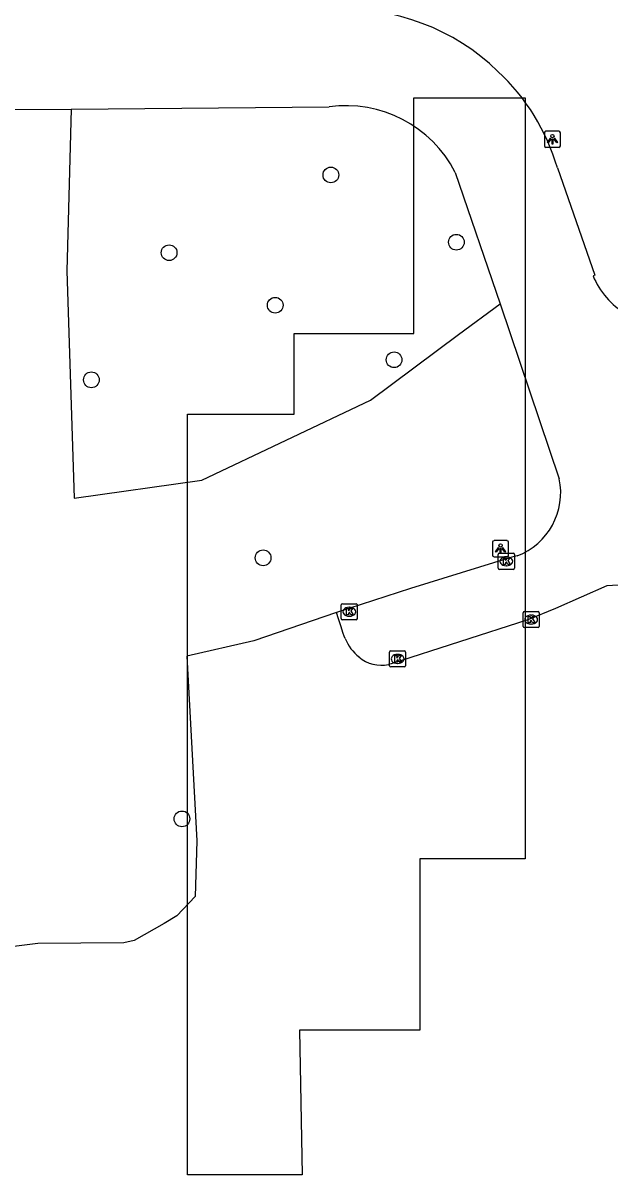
# Model space of a CAD drawing. Extents: x 161477 to 163040, y 383680 to 384868.
# Drawn here: x 162222.5 to 162259.1, y 384604.1 to 384675.8 of the extents above; entities that cross this region are included whole.
import ezdxf

# ---------------------------------------------------------------- set-up
doc = ezdxf.new("R2010")
doc.units = 0
for name, color, linetype in [('IMGEO_Boom', 7, 'Continuous'), ('IMGEO_Groenvoorziening', 7, 'Continuous'), ('IMGEO_Kolk', 7, 'Continuous'), ('IMGEO_Lichtpunt', 7, 'Continuous'), ('IMGEO_Pand_vergunning_verleend', 7, 'Continuous'), ('IMGEO_Rijbaan_lokaal_open', 7, 'Continuous')]:
    doc.layers.add(name, color=color, linetype=linetype)

msp = doc.modelspace()

# ---------------------------------------------------------------- linework, layer by layer
at = {"layer": 'IMGEO_Boom'}
for centre in [(162241.686, 384666.309), (162249.496, 384662.126), (162231.62, 384661.472), (162238.222, 384658.204), (162245.62, 384654.81), (162226.784, 384653.563), (162237.47, 384642.49), (162232.42, 384626.25)]:
    msp.add_circle(centre, 0.489, dxfattribs=at)
at = {"layer": 'IMGEO_Groenvoorziening'}
for points in [[(162225.52, 384670.397), (162225.263, 384660.337), (162225.712, 384646.195), (162233.652, 384647.327), (162244.145, 384652.303), (162249.636, 384656.381), (162252.212, 384658.294)], [(162242.037, 384639.089), (162236.898, 384637.32), (162232.719, 384636.369), (162233.346, 384624.877), (162233.247, 384621.429), (162232.106, 384620.217), (162231.308, 384619.75), (162229.454, 384618.676), (162228.807, 384618.531), (162223.444, 384618.503), (162220.29, 384618.098)]]:
    msp.add_lwpolyline(points, dxfattribs=at)
at = {"layer": 'IMGEO_Kolk'}
for p, q in [((162252.103, 384641.848), (162252.103, 384642.7)), ((162252.178, 384642.774), (162253.03, 384642.774)), ((162252.591, 384642.554), (162252.616, 384642.554)), ((162253.104, 384642.7), (162253.104, 384641.848)), ((162253.03, 384641.774), (162252.178, 384641.774)), ((162252.614, 384641.994), (162252.589, 384641.994)), ((162242.332, 384638.711), (162242.332, 384639.563)), ((162242.407, 384639.637), (162243.259, 384639.637)), ((162242.82, 384639.417), (162242.845, 384639.417)), ((162243.333, 384639.563), (162243.333, 384638.711)), ((162243.259, 384638.637), (162242.407, 384638.637)), ((162242.843, 384638.857), (162242.818, 384638.857)), ((162253.65, 384638.221), (162253.65, 384639.073)), ((162253.725, 384639.147), (162254.577, 384639.147)), ((162254.138, 384638.927), (162254.163, 384638.927)), ((162254.651, 384639.073), (162254.651, 384638.221)), ((162254.577, 384638.147), (162253.725, 384638.147)), ((162254.161, 384638.367), (162254.136, 384638.367)), ((162245.339, 384635.778), (162245.339, 384636.63)), ((162245.414, 384636.704), (162246.266, 384636.704)), ((162245.827, 384636.484), (162245.852, 384636.484)), ((162246.34, 384636.63), (162246.34, 384635.778)), ((162245.85, 384635.924), (162245.825, 384635.924)), ((162246.266, 384635.704), (162245.414, 384635.704))]:
    msp.add_line(p, q, dxfattribs=at)
for points in [[(162252.103, 384641.848), (162252.103, 384642.7)], [(162252.178, 384642.774), (162253.03, 384642.774)], [(162252.424, 384642.474), (162252.547, 384642.474), (162252.547, 384642.323), (162252.677, 384642.474), (162252.841, 384642.474), (162252.695, 384642.323), (162252.848, 384642.074), (162252.696, 384642.074), (162252.611, 384642.238), (162252.547, 384642.171), (162252.547, 384642.074), (162252.424, 384642.074), (162252.424, 384642.474)], [(162253.104, 384642.7), (162253.104, 384641.848)], [(162253.03, 384641.774), (162252.178, 384641.774)], [(162242.332, 384638.711), (162242.332, 384639.563)], [(162242.407, 384639.637), (162243.259, 384639.637)], [(162242.653, 384639.337), (162242.776, 384639.337), (162242.776, 384639.186), (162242.906, 384639.337), (162243.07, 384639.337), (162242.924, 384639.186), (162243.077, 384638.937), (162242.925, 384638.937), (162242.84, 384639.101), (162242.776, 384639.034), (162242.776, 384638.937), (162242.653, 384638.937), (162242.653, 384639.337)], [(162243.333, 384639.563), (162243.333, 384638.711)], [(162243.259, 384638.637), (162242.407, 384638.637)], [(162253.65, 384638.221), (162253.65, 384639.073)], [(162253.725, 384639.147), (162254.577, 384639.147)], [(162253.971, 384638.847), (162254.094, 384638.847), (162254.094, 384638.696), (162254.224, 384638.847), (162254.388, 384638.847), (162254.242, 384638.696), (162254.395, 384638.447), (162254.243, 384638.447), (162254.158, 384638.611), (162254.094, 384638.544), (162254.094, 384638.447), (162253.971, 384638.447), (162253.971, 384638.847)], [(162254.651, 384639.073), (162254.651, 384638.221)], [(162254.577, 384638.147), (162253.725, 384638.147)], [(162245.339, 384635.778), (162245.339, 384636.63)], [(162245.414, 384636.704), (162246.266, 384636.704)], [(162246.34, 384636.63), (162246.34, 384635.778)], [(162245.66, 384636.404), (162245.783, 384636.404), (162245.783, 384636.253), (162245.913, 384636.404), (162246.077, 384636.404), (162245.931, 384636.253), (162246.084, 384636.004), (162245.932, 384636.004), (162245.847, 384636.168), (162245.783, 384636.101), (162245.783, 384636.004), (162245.66, 384636.004), (162245.66, 384636.404)], [(162246.266, 384635.704), (162245.414, 384635.704)]]:
    msp.add_lwpolyline(points, dxfattribs=at)
for centre, start, end in [((162252.18, 384642.698), 91.55205, 178.44795), ((162252.18, 384642.698), 91.55205, 178.44795), ((162253.028, 384642.698), 1.55205, 88.44795), ((162253.028, 384642.698), 1.55205, 88.44795), ((162252.18, 384641.85), 181.55205, 268.44795), ((162252.18, 384641.85), 181.55205, 268.44795), ((162253.028, 384641.85), 271.55205, 358.44795), ((162253.028, 384641.85), 271.55205, 358.44795), ((162242.409, 384639.561), 91.55205, 178.44795), ((162242.409, 384639.561), 91.55205, 178.44795), ((162243.257, 384639.561), 1.55205, 88.44795), ((162243.257, 384639.561), 1.55205, 88.44795), ((162242.409, 384638.713), 181.55205, 268.44795), ((162242.409, 384638.713), 181.55205, 268.44795), ((162243.257, 384638.713), 271.55205, 358.44795), ((162243.257, 384638.713), 271.55205, 358.44795), ((162253.727, 384639.071), 91.55205, 178.44795), ((162253.727, 384639.071), 91.55205, 178.44795), ((162254.575, 384639.071), 1.55205, 88.44795), ((162254.575, 384639.071), 1.55205, 88.44795), ((162253.727, 384638.223), 181.55205, 268.44795), ((162253.727, 384638.223), 181.55205, 268.44795), ((162254.575, 384638.223), 271.55205, 358.44795), ((162254.575, 384638.223), 271.55205, 358.44795), ((162245.416, 384636.628), 91.55205, 178.44795), ((162245.416, 384636.628), 91.55205, 178.44795), ((162246.264, 384636.628), 1.55205, 88.44795), ((162246.264, 384636.628), 1.55205, 88.44795), ((162245.416, 384635.78), 181.55205, 268.44795), ((162245.416, 384635.78), 181.55205, 268.44795), ((162246.264, 384635.78), 271.55205, 358.44795), ((162246.264, 384635.78), 271.55205, 358.44795)]:
    msp.add_arc(centre, 0.0765, start, end, dxfattribs=at)
for centre, major_axis, ratio, start_param, end_param in [((162252.59, 384642.274), (-0.387, 0.002), 0.722429, 4.712389, 7.853982), ((162252.615, 384642.274), (-0.39, 0.002), 0.717154, 1.570796, 4.712389), ((162242.819, 384639.137), (-0.387, 0.002), 0.722429, 4.712389, 7.853982), ((162242.844, 384639.137), (-0.39, 0.002), 0.717154, 1.570796, 4.712389), ((162254.137, 384638.647), (-0.387, 0.002), 0.722429, 4.712389, 7.853982), ((162254.162, 384638.647), (-0.39, 0.002), 0.717154, 1.570796, 4.712389), ((162245.826, 384636.204), (-0.387, 0.002), 0.722429, 4.712389, 7.853982), ((162245.851, 384636.204), (-0.39, 0.002), 0.717154, 1.570796, 4.712389)]:
    msp.add_ellipse(centre, major_axis=major_axis, ratio=ratio, start_param=start_param, end_param=end_param, dxfattribs=at)
at = {"layer": 'IMGEO_Lichtpunt'}
for p, q in [((162254.973, 384668.929), (162254.973, 384668.122)), ((162254.973, 384668.929), (162254.973, 384668.122)), ((162255.875, 384669.024), (162255.067, 384669.024)), ((162255.875, 384669.024), (162255.067, 384669.024)), ((162255.969, 384668.122), (162255.969, 384668.929)), ((162255.969, 384668.122), (162255.969, 384668.929)), ((162255.067, 384668.028), (162255.875, 384668.028)), ((162255.067, 384668.028), (162255.875, 384668.028)), ((162251.747, 384643.463), (162251.747, 384642.656)), ((162251.747, 384643.463), (162251.747, 384642.656)), ((162252.649, 384643.558), (162251.841, 384643.558)), ((162252.649, 384643.558), (162251.841, 384643.558)), ((162252.743, 384642.656), (162252.743, 384643.463)), ((162252.743, 384642.656), (162252.743, 384643.463)), ((162251.841, 384642.562), (162252.649, 384642.562)), ((162251.841, 384642.562), (162252.649, 384642.562))]:
    msp.add_line(p, q, dxfattribs=at)
for points in [[(162255.347, 384668.593), (162255.386, 384668.565), (162255.198, 384668.303), (162255.16, 384668.33), (162255.347, 384668.593)], [(162255.449, 384668.545), (162255.496, 384668.545), (162255.496, 384668.223), (162255.449, 384668.223), (162255.449, 384668.545)], [(162255.559, 384668.565), (162255.597, 384668.592), (162255.784, 384668.33), (162255.745, 384668.302), (162255.559, 384668.565)], [(162252.121, 384643.127), (162252.16, 384643.099), (162251.972, 384642.837), (162251.934, 384642.864), (162252.121, 384643.127)], [(162252.223, 384643.079), (162252.27, 384643.079), (162252.27, 384642.757), (162252.223, 384642.757), (162252.223, 384643.079)], [(162252.333, 384643.099), (162252.371, 384643.126), (162252.558, 384642.864), (162252.519, 384642.836), (162252.333, 384643.099)]]:
    msp.add_lwpolyline(points, dxfattribs=at)
for centre in [(162255.472, 384668.727), (162252.246, 384643.261)]:
    msp.add_circle(centre, 0.0994, dxfattribs=at)
for centre, start, end in [((162255.067, 384668.929), 90, 180), ((162255.067, 384668.929), 90, 180), ((162255.875, 384668.929), 0, 90), ((162255.875, 384668.929), 0, 90), ((162255.067, 384668.122), 180, 270), ((162255.067, 384668.122), 180, 270), ((162255.875, 384668.122), 270, 0), ((162255.875, 384668.122), 270, 360), ((162251.841, 384643.463), 90, 180), ((162251.841, 384643.463), 90, 180), ((162252.649, 384643.463), 0, 90), ((162252.649, 384643.463), 0, 90), ((162251.841, 384642.656), 180, 270), ((162251.841, 384642.656), 180, 270), ((162252.649, 384642.656), 270, 0), ((162252.649, 384642.656), 270, 360)]:
    msp.add_arc(centre, 0.0946, start, end, dxfattribs=at)
at = {"layer": 'IMGEO_Pand_vergunning_verleend'}
msp.add_lwpolyline([(162232.755, 384604.106), (162232.755, 384651.425), (162239.398, 384651.425), (162239.398, 384656.446), (162246.853, 384656.446), (162246.853, 384671.098), (162253.782, 384671.098), (162253.782, 384623.762), (162247.22, 384623.762), (162247.22, 384613.11), (162239.737, 384613.11), (162239.909, 384604.097), (162232.755, 384604.106)], dxfattribs=at)
at = {"layer": 'IMGEO_Rijbaan_lokaal_open'}
for points in [[(162209.195, 384670.359), (162225.52, 384670.397)], [(162225.52, 384670.397), (162241.585, 384670.55)], [(162255.781, 384666.748), (162258.11, 384660.065), (162257.998, 384660.037)], [(162249.419, 384666.472), (162252.212, 384658.294)], [(162252.212, 384658.294), (162255.9, 384647.412)], [(162253.274, 384642.613), (162252.948, 384642.529), (162246.636, 384640.584), (162242.037, 384639.089)], [(162260.902, 384640.857), (162260.255, 384640.821), (162258.86, 384640.744), (162255.673, 384639.329), (162253.941, 384638.632), (162245.445, 384635.905), (162245.279, 384635.86)], [(162242.574, 384637.466), (162242.515, 384637.626), (162242.46, 384637.788), (162242.305, 384638.265), (162242.168, 384638.686), (162242.037, 384639.089)]]:
    msp.add_lwpolyline(points, dxfattribs=at)
for centre, radius, start, end in [((162242.539, 384662.899), 13.72, 45.91294, 92.79066), ((162243.032, 384663.043), 13.277, 16.20574, 47.00927), ((162242.624, 384662.982), 7.639, 27.18373, 97.81768), ((162262.447, 384661.849), 4.804, 202.15564, 240.27119), ((162251.766, 384646.556), 4.222, 290.9328, 11.69248), ((162245.187, 384638.541), 2.825, 202.37204, 231.7358), ((162244.811, 384637.895), 2.088, 228.84276, 282.93842)]:
    msp.add_arc(centre, radius, start, end, dxfattribs=at)

doc.saveas('drawing.dxf')
